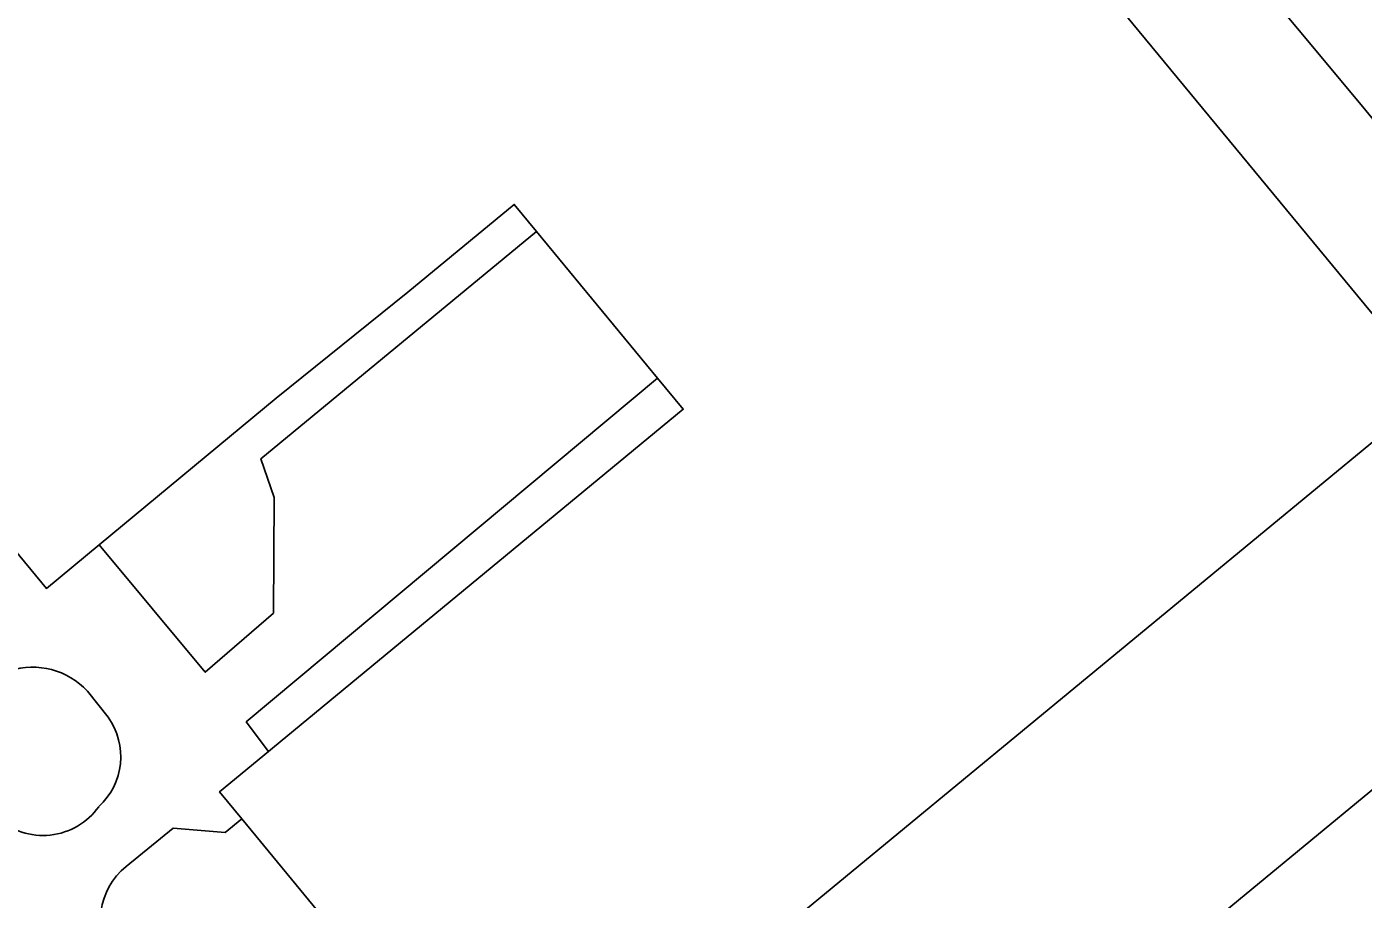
# Model space of a CAD drawing. Extents: x 156141 to 158132, y 385651 to 388399.
# Drawn here: x 156991.7 to 157143.7, y 386921.8 to 387021.1 of the extents above; entities that cross this region are included whole.
import ezdxf

# ---------------------------------------------------------------- set-up
doc = ezdxf.new("R2010")
doc.units = 0
doc.layers.add('IMGEO_Pand', color=7, linetype='Continuous')
doc.layers.add('IMGEO_Rijbaan_lokaal_open', color=7, linetype='Continuous')

msp = doc.modelspace()

# ---------------------------------------------------------------- linework, layer by layer
at = {"layer": 'IMGEO_Pand'}
for points in [[(157110.85, 387029.54), (157151.92, 386979.73), (157064.67, 386907.78), (157084.05, 386884.24), (157171.32, 386956.18), (157204.92, 386915.47), (157189.01, 386902.35), (157191.11, 386900.04), (157193.9, 386902.32), (157196.1, 386899.73)], [(157049.67, 386997.8), (157047.13, 387000.88), (157035.03, 386990.9), (157020.06, 386978.82), (156999.93, 386962.16)], [(157063.43, 386981.12), (157049.67, 386997.8)], [(157019.18, 386938.65), (157019.62, 386939.01), (157066.37, 386977.57), (157063.43, 386981.12)], [(156999.93, 386962.16), (156993.91, 386957.19), (156985.85, 386966.92)], [(157016.15, 386930.98), (157013.61, 386934.06), (157019.18, 386938.65)], [(157093.59, 386837.01), (157066.45, 386869.91), (157060.78, 386865.23), (157041.56, 386888.57), (157047.21, 386893.24), (157016.15, 386930.98)]]:
    msp.add_lwpolyline(points, dxfattribs=at)
at = {"layer": 'IMGEO_Rijbaan_lokaal_open'}
for points in [[(157214.97, 386925.48), (157169.44, 386980.52), (157143.68, 387011.99), (157121.58, 387038.54), (157110.85, 387029.54)], [(157049.67, 386997.8), (157018.3, 386971.93), (157019.81, 386967.53), (157019.76, 386954.38), (157011.99, 386947.65), (156999.93, 386962.16)], [(157019.18, 386938.65), (157016.64, 386942.01), (157063.43, 386981.12)], [(156998.57, 386945.5), (157000.94, 386942.54)], [(157016.15, 386930.98), (157014.26, 386929.42), (157008.33, 386929.92), (157002.98, 386925.56)]]:
    msp.add_lwpolyline(points, dxfattribs=at)
for centre, radius, start, end in [((156992.38, 386939.83), 8.4, 42.4673, 108.2068), ((156994.63, 386938.06), 7.74, 312.6364, 35.4153), ((156993.52, 386936.89), 7.8, 227.7123, 324.5222), ((157007.99, 386919.4), 7.94, 129.1008, 214.4206)]:
    msp.add_arc(centre, radius, start, end, dxfattribs=at)

doc.saveas('drawing.dxf')
